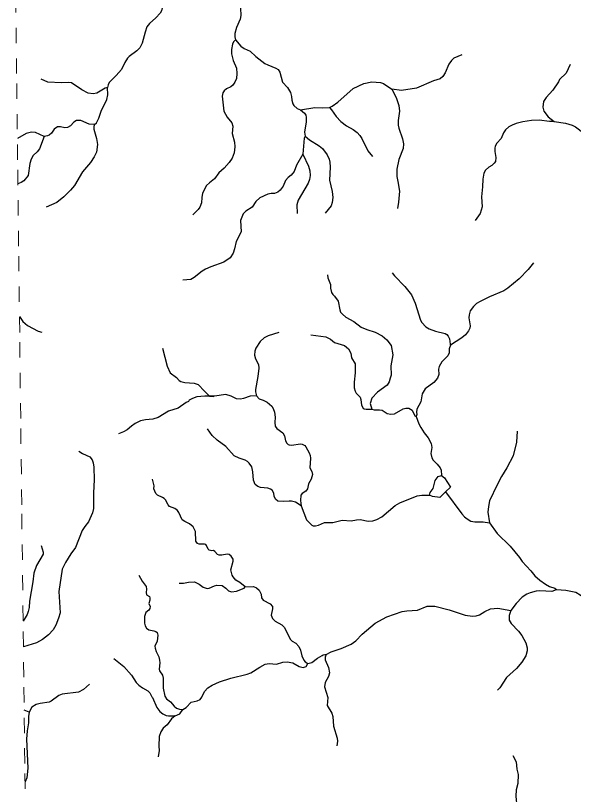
# Model space of a CAD drawing. Extents: x 320.3 to 346.3, y 7455.4 to 7483.3.
# Drawn here: x 320.52 to 324.17, y 7459.69 to 7464.8 of the extents above; entities that cross this region are included whole.
import ezdxf

# ---------------------------------------------------------------- set-up
doc = ezdxf.new("R2010")
doc.units = 0
doc.header["$LTSCALE"] = 0.032
doc.linetypes.add('SHORT_DASHED', pattern=[2.7, 1.5, -1.2])
for name, color, linetype, lineweight in [('2', 7, 'Continuous', 25), ('53', 7, 'SHORT_DASHED', 13), ('7', 7, 'Continuous', 25)]:
    doc.layers.add(name, color=color, linetype=linetype, lineweight=lineweight)

msp = doc.modelspace()

# ---------------------------------------------------------------- linework, layer by layer
at = {"layer": '2'}
msp.add_lwpolyline([(323.2299, 7461.6549), (323.2352, 7461.6723), (323.2528, 7461.6979), (323.2673, 7461.7504), (323.2871, 7461.7765), (323.3079, 7461.7841), (323.3288, 7461.7675), (323.3672, 7461.7059), (323.3351, 7461.6774), (323.2978, 7461.6395), (323.2497, 7461.6451)], close=True, dxfattribs=at)
at = {"layer": '53'}
msp.add_lwpolyline([(320.6303, 7455.3764), (320.6236, 7455.9414), (320.6168, 7456.5063), (320.6101, 7457.0713), (320.6034, 7457.6363), (320.5966, 7458.2013), (320.5899, 7458.7663), (320.5831, 7459.3313), (320.5764, 7459.8963), (320.5697, 7460.4613), (320.5651, 7460.8313), (320.5562, 7461.5912), (320.5495, 7462.1562), (320.5428, 7462.7212), (320.536, 7463.2862), (320.5293, 7463.8512), (320.5226, 7464.4161), (320.5159, 7464.9811)], dxfattribs=at)
at = {"layer": '7'}
msp.add_line((320.605, 7460.2331), (320.5722, 7460.2469), dxfattribs=at)
for points in [[(322.0334, 7465.4742), (322.059, 7465.4327), (322.0794, 7465.3649), (322.085, 7465.3125), (322.068, 7465.2492), (322.0718, 7465.2288), (322.0861, 7465.1949), (322.0807, 7465.1781), (322.0483, 7465.1345), (322.0435, 7465.0809), (322.0377, 7465.0631), (322.0151, 7465.0206), (321.9928, 7464.9912), (321.9776, 7464.9542), (321.975, 7464.9071), (321.9904, 7464.8455), (321.9933, 7464.7977), (321.989, 7464.7734), (321.9647, 7464.7184), (321.954, 7464.6799), (321.9537, 7464.6561), (321.9575, 7464.6375)], [(321.4872, 7464.9161), (321.4841, 7464.8765), (321.4733, 7464.8274), (321.4643, 7464.812), (321.4365, 7464.7826), (321.3941, 7464.7456), (321.3776, 7464.723), (321.3646, 7464.6878), (321.3469, 7464.6154), (321.3306, 7464.5848), (321.3114, 7464.5644), (321.2612, 7464.5286), (321.25, 7464.5165), (321.2323, 7464.4894), (321.21, 7464.4439), (321.1764, 7464.4043), (321.1305, 7464.3588), (321.1224, 7464.3433), (321.1179, 7464.3259)], [(321.9575, 7464.6375), (321.9443, 7464.624), (321.9392, 7464.6101), (321.9327, 7464.574), (321.9325, 7464.5453), (321.9419, 7464.5018), (321.9636, 7464.4522), (321.9671, 7464.4173), (321.964, 7464.3846), (321.9544, 7464.3606), (321.9395, 7464.3406), (321.9275, 7464.3302), (321.8995, 7464.317), (321.8827, 7464.3038), (321.8742, 7464.2909), (321.8713, 7464.2682), (321.8815, 7464.1703), (321.9025, 7464.1305), (321.9332, 7464.0935), (321.94, 7464.0721), (321.9359, 7464.0242), (321.9506, 7463.9675), (321.9533, 7463.9361), (321.9484, 7463.8976), (321.935, 7463.8631), (321.917, 7463.8345), (321.8844, 7463.7971), (321.8484, 7463.7653), (321.8204, 7463.7259), (321.7864, 7463.7017), (321.7684, 7463.6836), (321.7425, 7463.6338), (321.7365, 7463.6053), (321.7351, 7463.5701), (321.7235, 7463.5407), (321.7124, 7463.5252), (321.6775, 7463.4916)], [(321.9575, 7464.6375), (321.9922, 7464.597), (322.0145, 7464.5814), (322.0538, 7464.5622), (322.0903, 7464.5284), (322.1509, 7464.4835), (322.1703, 7464.4728), (322.2227, 7464.4523), (322.237, 7464.4423), (322.2496, 7464.4246), (322.2666, 7464.3594), (322.2997, 7464.3247), (322.319, 7464.2919), (322.3261, 7464.2663), (322.3274, 7464.2418), (322.3329, 7464.2175), (322.3407, 7464.2063), (322.3615, 7464.1885), (322.3844, 7464.1793)], [(323.441, 7464.5399), (323.389, 7464.5164), (323.3733, 7464.5031), (323.3558, 7464.4784), (323.3325, 7464.4213), (323.3177, 7464.3983), (323.3001, 7464.3828), (323.2552, 7464.3691), (323.1449, 7464.3199), (323.0463, 7464.3051), (322.983, 7464.315)], [(324.1514, 7464.4763), (324.1253, 7464.4195), (324.0821, 7464.377), (324.0757, 7464.3626), (324.0378, 7464.3072), (323.9946, 7464.2606), (323.9779, 7464.2343), (323.9728, 7464.1968), (323.9796, 7464.1693), (324.0082, 7464.1338), (324.0481, 7464.1018)], [(321.1179, 7464.3259), (321.1024, 7464.3201), (321.0481, 7464.2871), (321.0238, 7464.2841), (320.9925, 7464.2874), (320.9498, 7464.3093), (320.8836, 7464.3553), (320.8645, 7464.3589), (320.816, 7464.3561), (320.727, 7464.3599), (320.6831, 7464.3789)], [(322.5737, 7464.1936), (322.5917, 7464.2023), (322.6282, 7464.2286), (322.73, 7464.3197), (322.7993, 7464.351), (322.8515, 7464.3622), (322.9082, 7464.3572), (322.9291, 7464.3509), (322.983, 7464.315)], [(321.0339, 7464.0837), (321.0455, 7464.0935), (321.0529, 7464.1071), (321.0617, 7464.1251), (321.0783, 7464.1767), (321.1064, 7464.2268), (321.1139, 7464.246), (321.1198, 7464.2779), (321.1179, 7464.3259)], [(322.983, 7464.315), (323.0121, 7464.2598), (323.029, 7464.2067), (323.033, 7464.1697), (323.0235, 7464.1099), (323.0249, 7464.0781), (323.0288, 7464.0589), (323.0534, 7463.9896), (323.0604, 7463.9551), (323.0582, 7463.9254), (323.0277, 7463.8529), (323.0156, 7463.7908), (323.0151, 7463.7413), (323.023, 7463.7101), (323.0331, 7463.6451), (323.0275, 7463.573), (323.0202, 7463.5318)], [(322.3844, 7464.1793), (322.4779, 7464.1952), (322.5282, 7464.1923), (322.5737, 7464.1936)], [(322.3844, 7464.1793), (322.4101, 7464.1566), (322.4185, 7464.1445), (322.4221, 7464.1318), (322.4221, 7464.0998), (322.4098, 7464.0326), (322.4148, 7464.0056)], [(322.5737, 7464.1936), (322.5884, 7464.1792), (322.6173, 7464.1361), (322.6475, 7464.1016), (322.6865, 7464.0744), (322.7298, 7464.0507), (322.7554, 7464.0297), (322.7738, 7464.0097), (322.7869, 7463.9901), (322.8261, 7463.9099), (322.8569, 7463.8729)], [(321.0339, 7464.0837), (320.9978, 7464.0857), (320.944, 7464.1086), (320.9152, 7464.1086), (320.8972, 7464.099), (320.877, 7464.0752), (320.8556, 7464.0622), (320.8386, 7464.0607), (320.8104, 7464.0683), (320.79, 7464.0669), (320.768, 7464.0523), (320.7506, 7464.0264), (320.7358, 7464.0132), (320.7252, 7464.0081), (320.7037, 7464.0052)], [(324.0481, 7464.1018), (324.0175, 7464.1026), (323.9491, 7464.1117), (323.8988, 7464.1087), (323.8424, 7464.1007), (323.7983, 7464.0898), (323.7708, 7464.0779), (323.75, 7464.0666), (323.7283, 7464.0472), (323.7149, 7464.0286), (323.6998, 7463.9921), (323.6719, 7463.9601), (323.6612, 7463.9415), (323.6583, 7463.9284), (323.659, 7463.905), (323.6654, 7463.8656), (323.6618, 7463.8414), (323.6533, 7463.8289), (323.6384, 7463.8153), (323.6184, 7463.8044), (323.5969, 7463.7847), (323.5869, 7463.7641), (323.5793, 7463.7246), (323.5783, 7463.6742), (323.5706, 7463.6079), (323.5758, 7463.5445), (323.5614, 7463.5006), (323.5303, 7463.4545)], [(321.0339, 7464.0837), (321.0289, 7464.0703), (321.0286, 7464.0512), (321.0475, 7463.9919), (321.0537, 7463.9521), (321.0458, 7463.9006), (321.0302, 7463.8718), (321.0066, 7463.8337), (320.954, 7463.772), (320.9026, 7463.6843), (320.8768, 7463.652), (320.8328, 7463.6098), (320.7857, 7463.5715), (320.7169, 7463.5414)], [(324.0481, 7464.1018), (324.1224, 7464.0908), (324.1646, 7464.0791), (324.1879, 7464.0669), (324.2407, 7464.0266), (324.2619, 7464.019), (324.2815, 7464.0204), (324.329, 7464.0325), (324.3468, 7464.0306), (324.3712, 7464.0178), (324.3968, 7464.0156), (324.4353, 7464.0374), (324.4768, 7464.0375), (324.5348, 7464.0083), (324.6305, 7464.0063), (324.6591, 7464.0005), (324.6912, 7463.9866), (324.7365, 7463.9599), (324.7598, 7463.9524), (324.7861, 7463.9497)], [(320.7037, 7464.0052), (320.646, 7464.0301), (320.6211, 7464.0326), (320.5864, 7464.0234), (320.5276, 7463.9921)], [(320.7037, 7464.0052), (320.6721, 7463.9233), (320.6586, 7463.9041), (320.6316, 7463.8788), (320.6173, 7463.8556), (320.6103, 7463.8283), (320.5993, 7463.7478), (320.5711, 7463.7146), (320.5536, 7463.7033), (320.5312, 7463.695)], [(322.4148, 7464.0056), (322.4088, 7463.9936), (322.3991, 7463.889)], [(322.4148, 7464.0056), (322.4437, 7463.9817), (322.5058, 7463.9437), (322.5279, 7463.9254), (322.5598, 7463.8844), (322.5716, 7463.8552), (322.5764, 7463.8362), (322.5784, 7463.8036), (322.5746, 7463.7185), (322.5915, 7463.643), (322.5951, 7463.6054), (322.5919, 7463.5728), (322.5852, 7463.5509), (322.5464, 7463.5028)], [(322.3991, 7463.889), (322.3574, 7463.8166), (322.3415, 7463.7746), (322.3231, 7463.7509), (322.3041, 7463.7367), (322.2862, 7463.7166), (322.271, 7463.6788), (322.251, 7463.6519), (322.2358, 7463.6406), (322.2138, 7463.6314), (322.192, 7463.631), (322.1695, 7463.626), (322.1172, 7463.6015), (322.0905, 7463.5775), (322.0667, 7463.5422), (322.0265, 7463.5158), (322.0081, 7463.4976), (321.9902, 7463.4532), (321.9956, 7463.3804), (321.9631, 7463.3164), (321.9523, 7463.2679), (321.943, 7463.2407), (321.9219, 7463.2083), (321.8823, 7463.181), (321.7957, 7463.1511), (321.7609, 7463.1346), (321.7403, 7463.1224), (321.687, 7463.0798), (321.6649, 7463.0669), (321.6123, 7463.0627)], [(322.3991, 7463.889), (322.4373, 7463.8095), (322.4455, 7463.7789), (322.4469, 7463.748), (322.4439, 7463.7224), (322.4345, 7463.6989), (322.368, 7463.5881), (322.3607, 7463.5572), (322.3621, 7463.4996)], [(323.9109, 7463.1762), (323.8762, 7463.1332), (323.8182, 7463.0713), (323.7444, 7463.0101), (323.718, 7462.9934), (323.6224, 7462.9535), (323.5625, 7462.923), (323.5389, 7462.9095), (323.5176, 7462.8911), (323.4958, 7462.8612), (323.49, 7462.8367), (323.4885, 7462.8163), (323.4955, 7462.7628), (323.4937, 7462.7487), (323.4862, 7462.7307), (323.4658, 7462.7051), (323.442, 7462.6854), (323.3682, 7462.6367)], [(322.5617, 7463.0973), (322.5642, 7463.0781), (322.5807, 7463.0353), (322.5816, 7463.0096), (322.5883, 7462.9819), (322.595, 7462.9699), (322.6079, 7462.9575), (322.6317, 7462.9256), (322.6412, 7462.8694), (322.647, 7462.8542), (322.6588, 7462.8395), (322.6803, 7462.821), (322.7343, 7462.7927), (322.7823, 7462.7549), (322.8191, 7462.7391), (322.8738, 7462.7213), (322.9188, 7462.6994), (322.9506, 7462.6731), (322.9786, 7462.6346), (322.9893, 7462.5729), (322.977, 7462.5028), (322.9783, 7462.4416), (322.9722, 7462.4202), (322.9648, 7462.3975), (322.9533, 7462.3761), (322.8899, 7462.3287), (322.8511, 7462.289), (322.8415, 7462.2554), (322.8509, 7462.2178)], [(322.9848, 7463.1118), (323.001, 7463.0913), (323.0682, 7463.0215), (323.1115, 7462.9669), (323.1356, 7462.9122), (323.171, 7462.8015), (323.1799, 7462.7857), (323.2061, 7462.7578), (323.2272, 7462.7444), (323.2702, 7462.7285), (323.3334, 7462.7138), (323.3441, 7462.7068), (323.3528, 7462.6966), (323.361, 7462.6781), (323.3644, 7462.6442), (323.3682, 7462.6367)], [(320.5415, 7462.8255), (320.5632, 7462.7922), (320.595, 7462.766), (320.6642, 7462.7287), (320.6879, 7462.7216)], [(322.2423, 7462.7208), (322.1717, 7462.6989), (322.1451, 7462.686), (322.1207, 7462.6602), (322.0911, 7462.6184), (322.0845, 7462.598), (322.0833, 7462.5715), (322.0895, 7462.5475), (322.1077, 7462.5103), (322.1117, 7462.487), (322.105, 7462.4314), (322.0886, 7462.347), (322.0887, 7462.3315), (322.0953, 7462.3042)], [(322.4514, 7462.7055), (322.55, 7462.6913), (322.5806, 7462.6758), (322.6078, 7462.6557), (322.6719, 7462.6355), (322.6981, 7462.6125), (322.713, 7462.5853), (322.7183, 7462.5548), (322.7422, 7462.5152), (322.7424, 7462.456), (322.7353, 7462.3938), (322.7366, 7462.3582), (322.7419, 7462.3368), (322.749, 7462.3223), (322.7746, 7462.2962), (322.7802, 7462.2822), (322.7847, 7462.2438), (322.7948, 7462.225), (322.8016, 7462.2201), (322.815, 7462.2179), (322.8509, 7462.2178)], [(323.3682, 7462.6367), (323.3594, 7462.6125), (323.3578, 7462.5864), (323.3509, 7462.5674), (323.3099, 7462.5286), (323.2927, 7462.4982), (323.289, 7462.4797), (323.2913, 7462.4443), (323.2817, 7462.4215), (323.2579, 7462.3928), (323.2022, 7462.3509), (323.1825, 7462.3185), (323.1739, 7462.2663), (323.1477, 7462.2171), (323.1444, 7462.199), (323.1464, 7462.1826), (323.1423, 7462.1701)], [(321.4796, 7462.6178), (321.5091, 7462.4986), (321.5298, 7462.4558), (321.5704, 7462.4262), (321.5882, 7462.4067), (321.5998, 7462.3991), (321.6257, 7462.3919), (321.6859, 7462.3874), (321.713, 7462.3785), (321.754, 7462.3366), (321.7878, 7462.3021)], [(321.7878, 7462.3021), (321.7568, 7462.3032), (321.7034, 7462.2989), (321.6757, 7462.2889), (321.6549, 7462.2766), (321.6492, 7462.269), (321.6341, 7462.262), (321.5816, 7462.224), (321.5178, 7462.2058), (321.4518, 7462.1626), (321.4165, 7462.1519), (321.3677, 7462.1486), (321.3359, 7462.1406), (321.2992, 7462.1232), (321.275, 7462.1071), (321.2472, 7462.0822), (321.2245, 7462.0697), (321.19, 7462.0571)], [(322.0953, 7462.3042), (322.0542, 7462.3036), (322.01, 7462.2869), (321.9913, 7462.2839), (321.9636, 7462.2851), (321.9292, 7462.3036), (321.8942, 7462.3135), (321.8211, 7462.303), (321.7884, 7462.3021)], [(322.0953, 7462.3042), (322.1127, 7462.2863), (322.1385, 7462.2773), (322.1645, 7462.2635), (322.1957, 7462.2372), (322.2054, 7462.2213), (322.2135, 7462.198), (322.2172, 7462.1664), (322.2161, 7462.1301), (322.218, 7462.1062), (322.2299, 7462.0913), (322.2678, 7462.0638), (322.2785, 7462.0426), (322.2854, 7462.0114), (322.2951, 7461.9945), (322.3022, 7461.9874), (322.3103, 7461.9833), (322.3251, 7461.9817), (322.383, 7461.9905), (322.3959, 7461.9878), (322.4114, 7461.9793), (322.4194, 7461.9708), (322.4415, 7461.9315), (322.4484, 7461.9136), (322.4505, 7461.8978), (322.4461, 7461.8338), (322.4586, 7461.8085), (322.4629, 7461.7897), (322.4532, 7461.7595), (322.4359, 7461.7288), (322.4298, 7461.6956), (322.4183, 7461.6816), (322.3959, 7461.6665), (322.3854, 7461.6541), (322.383, 7461.6194), (322.3875, 7461.5851)], [(322.8509, 7462.2178), (322.8677, 7462.2137), (322.9029, 7462.2144), (322.9195, 7462.2115), (322.9525, 7462.189), (322.9763, 7462.1841), (323.0012, 7462.1881), (323.057, 7462.2196), (323.075, 7462.2253), (323.0937, 7462.2252), (323.1156, 7462.2114), (323.1347, 7462.1741), (323.1423, 7462.1701)], [(323.1423, 7462.1701), (323.1608, 7462.1223), (323.1738, 7462.0979), (323.1945, 7462.0622), (323.2202, 7462.031), (323.2408, 7461.994), (323.2454, 7461.9679), (323.2392, 7461.9267), (323.2446, 7461.8989), (323.2533, 7461.8833), (323.2807, 7461.8583), (323.2997, 7461.834), (323.3063, 7461.818), (323.3079, 7461.7841)], [(322.3875, 7461.5851), (322.351, 7461.6078), (322.3259, 7461.6146), (322.3093, 7461.6161), (322.2695, 7461.6128), (322.2362, 7461.6162), (322.2199, 7461.628), (322.2111, 7461.6482), (322.2102, 7461.6674), (322.1986, 7461.6871), (322.1867, 7461.6947), (322.1698, 7461.6999), (322.1217, 7461.705), (322.1047, 7461.712), (322.0866, 7461.7251), (322.0763, 7461.7526), (322.0715, 7461.8079), (322.0642, 7461.8392), (322.0476, 7461.8645), (322.0369, 7461.8752), (322.0205, 7461.8846), (321.9823, 7461.897), (321.9492, 7461.9128), (321.8939, 7461.9732), (321.8371, 7462.0157), (321.8046, 7462.0461), (321.774, 7462.0885)], [(323.8039, 7462.074), (323.8006, 7462.0023), (323.7774, 7461.913), (323.7371, 7461.8326), (323.7018, 7461.7767), (323.6731, 7461.723), (323.6226, 7461.6182), (323.6157, 7461.5792), (323.6133, 7461.5425), (323.6231, 7461.4722)], [(320.9317, 7461.9436), (320.9539, 7461.9269), (321.0023, 7461.9052), (321.0182, 7461.887), (321.0248, 7461.8672), (321.0297, 7461.8372), (321.0314, 7461.7557), (321.0266, 7461.6706), (321.0265, 7461.5675), (321.0211, 7461.5388), (320.9949, 7461.4792), (320.9694, 7461.4494), (320.9528, 7461.4222), (320.9082, 7461.3122), (320.8773, 7461.2703), (320.8424, 7461.2145), (320.8223, 7461.1694), (320.7986, 7461.0236), (320.8077, 7460.8845), (320.7982, 7460.8489), (320.781, 7460.8028), (320.7619, 7460.7727), (320.7324, 7460.7398), (320.6935, 7460.7093), (320.6532, 7460.6874), (320.5672, 7460.6619)], [(322.0206, 7461.0534), (321.9858, 7461.0829), (321.9608, 7461.0985), (321.9426, 7461.1187), (321.9356, 7461.131), (321.9278, 7461.1659), (321.9436, 7461.2212), (321.9421, 7461.2359), (321.9298, 7461.2539), (321.9156, 7461.266), (321.9035, 7461.2683), (321.8679, 7461.2608), (321.8506, 7461.2624), (321.8408, 7461.2662), (321.8229, 7461.2853), (321.8142, 7461.2913), (321.802, 7461.2906), (321.7851, 7461.2952), (321.7792, 7461.3012), (321.7686, 7461.3255), (321.7635, 7461.3304), (321.7541, 7461.3339), (321.7197, 7461.3328), (321.7077, 7461.3383), (321.6975, 7461.3541), (321.6948, 7461.4167), (321.6806, 7461.4465), (321.6573, 7461.4669), (321.6247, 7461.4811), (321.6088, 7461.4929), (321.5874, 7461.5413), (321.5771, 7461.5532), (321.5602, 7461.5661), (321.5262, 7461.5806), (321.5163, 7461.5922), (321.4996, 7461.625), (321.4906, 7461.6336), (321.479, 7461.6402), (321.4471, 7461.6545), (321.4354, 7461.666), (321.4225, 7461.6951), (321.4247, 7461.7166), (321.4128, 7461.7586)], [(322.3875, 7461.5851), (322.4242, 7461.4931), (322.4576, 7461.4585), (322.4674, 7461.4543), (322.4823, 7461.4538), (322.5023, 7461.4578), (322.5415, 7461.4757), (322.5963, 7461.475), (322.6577, 7461.4904), (322.7152, 7461.4856), (322.7523, 7461.493), (322.7762, 7461.4944), (322.8271, 7461.4841), (322.8594, 7461.4872), (322.885, 7461.4952), (322.9181, 7461.5125), (323.0038, 7461.5868), (323.0351, 7461.6048), (323.148, 7461.65), (323.1791, 7461.6554), (323.2299, 7461.6549)], [(323.3351, 7461.6774), (323.4409, 7461.532), (323.4583, 7461.5116), (323.4766, 7461.499), (323.5005, 7461.4852), (323.5267, 7461.4792), (323.5818, 7461.4791), (323.6231, 7461.4722)], [(323.6231, 7461.4722), (323.673, 7461.4034), (323.7593, 7461.3207), (323.8205, 7461.2464), (323.8376, 7461.2209), (323.8944, 7461.159), (323.9211, 7461.125), (323.9532, 7461.0986), (323.9903, 7461.0707), (324.0172, 7461.0557), (324.052, 7461.0447), (324.0617, 7461.0376)], [(320.6831, 7461.3258), (320.6963, 7461.2811), (320.6965, 7461.267), (320.6539, 7461.1938), (320.6365, 7461.1441), (320.6297, 7461.0868), (320.6064, 7460.9605), (320.604, 7460.9176), (320.5987, 7460.8914), (320.5913, 7460.8719), (320.5651, 7460.8286)], [(321.3251, 7461.1303), (321.3453, 7461.0901), (321.3731, 7461.0556), (321.375, 7461.0381), (321.3721, 7461.0174), (321.375, 7461.0024), (321.3935, 7460.9907), (321.3964, 7460.983), (321.3961, 7460.9677), (321.3906, 7460.9455), (321.398, 7460.926), (321.3973, 7460.9115), (321.3904, 7460.9022), (321.3693, 7460.8868), (321.3607, 7460.8589), (321.3613, 7460.8157), (321.3651, 7460.7977), (321.3739, 7460.7827), (321.3888, 7460.7728), (321.4233, 7460.7662), (321.436, 7460.7608), (321.4438, 7460.7541), (321.4493, 7460.7374), (321.444, 7460.6989), (321.4299, 7460.6657), (321.4303, 7460.6528), (321.4369, 7460.63), (321.4557, 7460.5953), (321.4601, 7460.5743), (321.4613, 7460.5559), (321.4569, 7460.5153), (321.4605, 7460.5045), (321.4803, 7460.4761), (321.4835, 7460.455), (321.4838, 7460.3899), (321.4943, 7460.3373), (321.5046, 7460.3196), (321.5321, 7460.3004), (321.5557, 7460.2716), (321.5705, 7460.2585), (321.5914, 7460.2536), (321.6119, 7460.2513)], [(321.589, 7461.0788), (321.6168, 7461.0784), (321.6489, 7461.0854), (321.6895, 7461.0862), (321.7197, 7461.0712), (321.7457, 7461.0522), (321.7722, 7461.0433), (321.7849, 7461.0449), (321.8195, 7461.0616), (321.8359, 7461.0651), (321.8698, 7461.0634), (321.8946, 7461.0455), (321.9117, 7461.028), (321.9322, 7461.0208), (321.964, 7461.0252), (322.0147, 7461.0448), (322.0206, 7461.0534)], [(322.0206, 7461.0534), (322.0768, 7461.0555), (322.0957, 7461.0484), (322.114, 7461.0318), (322.1268, 7461.0064), (322.1289, 7460.9813), (322.1385, 7460.9668), (322.1848, 7460.9432), (322.2, 7460.9246), (322.2001, 7460.9102), (322.1915, 7460.8677), (322.1999, 7460.8461), (322.2174, 7460.8284), (322.262, 7460.8061), (322.279, 7460.7877), (322.3153, 7460.7111), (322.3286, 7460.6984), (322.353, 7460.6853), (322.3729, 7460.663), (322.3844, 7460.6392), (322.3931, 7460.6029), (322.4049, 7460.5733), (322.4139, 7460.5624), (322.4331, 7460.5511)], [(324.0617, 7461.0376), (324.0492, 7461.0292), (324.0323, 7461.0245), (323.954, 7461.027), (323.9283, 7461.025), (323.8891, 7461.015), (323.8675, 7461.006), (323.8374, 7460.9853), (323.7991, 7460.9451), (323.7624, 7460.8995)], [(324.0617, 7461.0376), (324.1243, 7461.0325), (324.1882, 7461.0189), (324.2179, 7461.0022), (324.2899, 7460.9499), (324.3386, 7460.9291), (324.3779, 7460.92), (324.4136, 7460.9235), (324.4339, 7460.9326), (324.4632, 7460.9567), (324.4925, 7460.9965), (324.5157, 7461.0125)], [(322.5527, 7460.6115), (322.5847, 7460.6274), (322.6512, 7460.6493), (322.7154, 7460.6781), (322.7466, 7460.6993), (322.7886, 7460.7447), (322.8732, 7460.8164), (322.9505, 7460.857), (323.0496, 7460.8916), (323.0813, 7460.8967), (323.1509, 7460.9009), (323.2144, 7460.9266), (323.2657, 7460.9281), (323.3593, 7460.9036), (323.4635, 7460.8693), (323.5109, 7460.8616), (323.5367, 7460.8641), (323.5582, 7460.8708), (323.593, 7460.8926), (323.629, 7460.9102), (323.6782, 7460.9144), (323.7624, 7460.8995)], [(323.7624, 7460.8995), (323.7515, 7460.8672), (323.7528, 7460.8364), (323.7656, 7460.8146), (323.8132, 7460.764), (323.8357, 7460.735), (323.8605, 7460.6879), (323.8709, 7460.6536), (323.8702, 7460.6338), (323.8608, 7460.6009), (323.8348, 7460.5604), (323.7996, 7460.519), (323.734, 7460.4599), (323.6907, 7460.3929), (323.6767, 7460.378)], [(321.1594, 7460.584), (321.2262, 7460.5329), (321.2754, 7460.475), (321.3065, 7460.4266), (321.3231, 7460.4106), (321.3475, 7460.3925), (321.3825, 7460.3735), (321.3964, 7460.36), (321.4091, 7460.3336), (321.4146, 7460.328), (321.4425, 7460.2634), (321.4621, 7460.2375), (321.4822, 7460.2214), (321.5042, 7460.2116), (321.5179, 7460.2088), (321.5628, 7460.2083)], [(322.4331, 7460.5511), (322.4593, 7460.5573), (322.495, 7460.5861), (322.5253, 7460.6042), (322.532, 7460.6085), (322.5428, 7460.6115), (322.5527, 7460.6115)], [(322.5527, 7460.6115), (322.546, 7460.5941), (322.5467, 7460.5747), (322.567, 7460.5266), (322.5736, 7460.4908), (322.5667, 7460.4662), (322.5458, 7460.428), (322.5419, 7460.399), (322.5623, 7460.3297), (322.5584, 7460.2759), (322.5902, 7460.2259), (322.5964, 7460.2036), (322.5994, 7460.1417), (322.6242, 7460.0619), (322.6258, 7460.042), (322.6228, 7460.0128)], [(321.6119, 7460.2513), (321.6346, 7460.264), (321.6683, 7460.2995), (321.7073, 7460.3064), (321.7263, 7460.3152), (321.7378, 7460.3313), (321.755, 7460.3691), (321.7775, 7460.3919), (321.8047, 7460.4108), (321.8531, 7460.4307), (321.9277, 7460.455), (322.0338, 7460.4808), (322.0595, 7460.4913), (322.1167, 7460.5286), (322.1524, 7460.5475), (322.1782, 7460.5525), (322.2263, 7460.547), (322.2672, 7460.5598), (322.2961, 7460.5622), (322.3332, 7460.556), (322.3744, 7460.5317), (322.4013, 7460.5266), (322.4203, 7460.5313), (322.4331, 7460.5511)], [(321.0017, 7460.4167), (320.9621, 7460.3825), (320.928, 7460.3647), (320.8212, 7460.3516), (320.8005, 7460.3425), (320.75, 7460.304), (320.7355, 7460.2987), (320.6764, 7460.2899), (320.6506, 7460.2825), (320.6235, 7460.2658), (320.605, 7460.2331)], [(320.605, 7460.2331), (320.601, 7460.204), (320.6007, 7460.1637), (320.592, 7460.1114), (320.5872, 7460.0566), (320.5968, 7459.866), (320.5907, 7459.8035), (320.5778, 7459.7768)], [(321.5628, 7460.2083), (321.5934, 7460.2213), (321.6119, 7460.2513)], [(321.5628, 7460.2083), (321.5393, 7460.1882), (321.5099, 7460.1504), (321.483, 7460.1278), (321.4676, 7460.1046), (321.4583, 7460.0728), (321.4547, 7460.0099), (321.4567, 7459.9818), (321.4514, 7459.9404)], [(323.7765, 7459.9484), (323.7987, 7459.9075), (323.8026, 7459.8596), (323.8118, 7459.8256), (323.8093, 7459.7654), (323.7986, 7459.7236), (323.7958, 7459.6832), (323.8021, 7459.6129), (323.7846, 7459.5412), (323.7711, 7459.5013), (323.7522, 7459.4612), (323.7343, 7459.4001)]]:
    msp.add_lwpolyline(points, dxfattribs=at)
msp.add_lwpolyline([(321.7878, 7462.3021), (321.8152, 7462.3012), (321.7884, 7462.3021)], close=True, dxfattribs=at)

doc.saveas('drawing.dxf')
